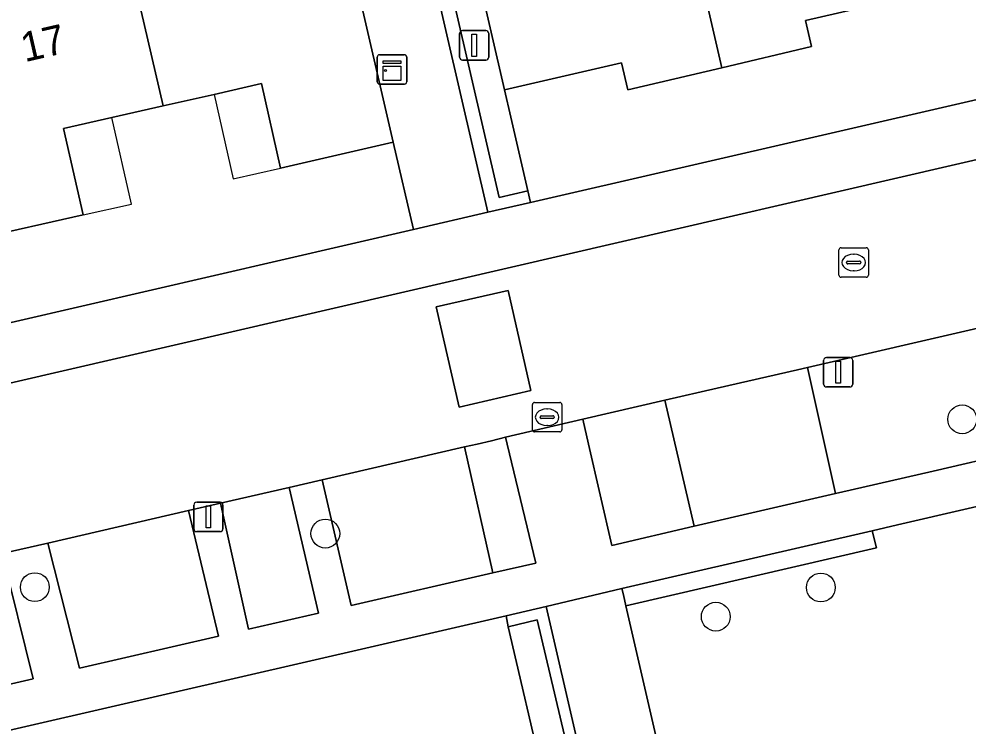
# Model space of a CAD drawing. Extents: x 156412 to 157779, y 382335 to 383768.
# Drawn here: x 156777.81 to 156810.03, y 382740.43 to 382764.42 of the extents above; entities that cross this region are included whole.
import ezdxf

# ---------------------------------------------------------------- set-up
doc = ezdxf.new("R2010")
doc.units = 0
for name, color, linetype in [('IMGEO_Berm_groen', 7, 'Continuous'), ('IMGEO_Boom', 7, 'Continuous'), ('IMGEO_Erf', 7, 'Continuous'), ('IMGEO_Groenvoorziening', 7, 'Continuous'), ('IMGEO_Haag', 7, 'Continuous'), ('IMGEO_Kast', 7, 'Continuous'), ('IMGEO_Kolk', 7, 'Continuous'), ('IMGEO_Lichtmast', 7, 'Continuous'), ('IMGEO_Muur', 7, 'Continuous'), ('IMGEO_Pand', 7, 'Continuous'), ('IMGEO_Pand_nummerreeks', 7, 'Continuous'), ('IMGEO_Pand_overbouw', 7, 'Continuous'), ('IMGEO_Parkeervlak_open', 7, 'Continuous'), ('IMGEO_Rijbaan_lokaal_gesloten', 7, 'Continuous'), ('IMGEO_Rijbaan_lokaal_open', 7, 'Continuous'), ('IMGEO_Rioolput', 7, 'Continuous'), ('IMGEO_Voetpad_open', 7, 'Continuous')]:
    doc.layers.add(name, color=color, linetype=linetype)

msp = doc.modelspace()

# ---------------------------------------------------------------- linework, layer by layer
at = {"layer": 'IMGEO_Berm_groen'}
for points in [[(156810.513, 382753.968), (156804.584, 382752.601), (156805.537, 382748.317), (156806.026, 382748.43), (156808.846, 382749.082), (156811.571, 382749.713), (156811.5, 382750)], [(156799.739, 382751.484), (156796.957, 382750.843), (156797.151, 382750), (156797.944, 382746.56), (156800.741, 382747.207)], [(156794.382, 382750), (156794.325, 382750.236), (156793.859, 382750.113), (156793.365, 382750), (156792.936, 382749.902), (156793.904, 382745.624), (156795.357, 382745.959)]]:
    msp.add_lwpolyline(points, close=True, dxfattribs=at)
at = {"layer": 'IMGEO_Boom'}
for centre in [(156809.836, 382750.839), (156788.215, 382746.96), (156778.352, 382745.143), (156805.037, 382745.131), (156801.469, 382744.14)]:
    msp.add_circle(centre, 0.489, dxfattribs=at)
at = {"layer": 'IMGEO_Erf'}
for points in [[(156812.377, 382766.187), (156808.465, 382765.285), (156804.515, 382764.374), (156804.719, 382763.487), (156801.673, 382762.772), (156798.482, 382762.023), (156798.272, 382762.934), (156794.298, 382762.018), (156794.513, 382761.091), (156795.092, 382758.591), (156795.182, 382758.201), (156865.597, 382774.441)], [(156759.674, 382750), (156791.208, 382757.283), (156790.521, 382760.248), (156786.695, 382759.366), (156786.046, 382762.23), (156784.436, 382761.865), (156782.711, 382761.473), (156780.967, 382761.077), (156779.327, 382760.705), (156779.993, 382757.773), (156776.368, 382756.96)], [(156795.633, 382738.617), (156794.426, 382743.797), (156794.348, 382744.171), (156723.806, 382727.923)]]:
    msp.add_lwpolyline(points, dxfattribs=at)
at = {"layer": 'IMGEO_Groenvoorziening'}
for points in [[(156789.639, 382782.192), (156788.665, 382781.967), (156794.115, 382758.365), (156795.092, 382758.591), (156794.513, 382761.091), (156794.298, 382762.018)], [(156806.927, 382746.477), (156806.778, 382747.058), (156798.282, 382745.097), (156798.332, 382744.878), (156798.417, 382744.512)], [(156800.687, 382716.754), (156801.644, 382717.012), (156796.63, 382738.862), (156795.403, 382744.032), (156794.426, 382743.797), (156795.633, 382738.617), (156799.998, 382719.724)]]:
    msp.add_lwpolyline(points, close=True, dxfattribs=at)
msp.add_lwpolyline([(156812.585, 382748.399), (156807.635, 382747.256), (156806.778, 382747.058), (156806.927, 382746.477), (156798.417, 382744.512), (156803.492, 382722.496), (156834.402, 382729.53)], dxfattribs=at)
at = {"layer": 'IMGEO_Haag'}
msp.add_lwpolyline([(156806.778, 382747.058), (156798.282, 382745.097), (156798.332, 382744.878), (156798.417, 382744.512), (156806.927, 382746.477)], close=True, dxfattribs=at)
at = {"layer": 'IMGEO_Kast'}
for p, q in [((156789.977, 382762.288), (156789.977, 382763.129)), ((156789.977, 382763.129), (156789.977, 382762.288)), ((156790.052, 382763.213), (156790.893, 382763.213)), ((156790.893, 382763.213), (156790.052, 382763.213)), ((156790.977, 382763.138), (156790.977, 382762.297)), ((156790.977, 382762.297), (156790.977, 382763.138)), ((156790.902, 382762.213), (156790.061, 382762.213)), ((156790.061, 382762.213), (156790.902, 382762.213))]:
    msp.add_line(p, q, dxfattribs=at)
for points in [[(156790.172, 382763.003), (156790.772, 382763.003), (156790.772, 382762.918), (156790.172, 382762.918), (156790.172, 382763.003)], [(156790.172, 382762.828), (156790.772, 382762.828), (156790.772, 382762.339), (156790.172, 382762.339), (156790.172, 382762.828)]]:
    msp.add_lwpolyline(points, dxfattribs=at)
msp.add_circle((156790.256, 382762.677), 0.0377, dxfattribs=at)
for centre, start, end in [((156790.055, 382763.135), 92.4484, 184.2845), ((156790.055, 382763.135), 92.4484, 184.2845), ((156790.899, 382763.135), 2.4484, 94.2845), ((156790.899, 382763.135), 2.4484, 94.2845), ((156790.055, 382762.291), 182.4484, 274.2845), ((156790.055, 382762.291), 182.4484, 274.2845), ((156790.899, 382762.291), 272.4484, 4.2845), ((156790.899, 382762.291), 272.4484, 4.2845)]:
    msp.add_arc(centre, 0.0779, start, end, dxfattribs=at)
at = {"layer": 'IMGEO_Kolk'}
for p, q in [((156795.318, 382751.41), (156796.17, 382751.41)), ((156795.243, 382750.484), (156795.243, 382751.336)), ((156795.731, 382751.19), (156795.756, 382751.19)), ((156796.244, 382751.336), (156796.244, 382750.484)), ((156795.502, 382750.904), (156795.502, 382750.916)), ((156795.94, 382750.867), (156795.542, 382750.867)), ((156795.545, 382750.953), (156795.943, 382750.953)), ((156795.986, 382750.916), (156795.986, 382750.904)), ((156795.754, 382750.63), (156795.729, 382750.63)), ((156796.17, 382750.41), (156795.318, 382750.41))]:
    msp.add_line(p, q, dxfattribs=at)
for points in [[(156795.318, 382751.41), (156796.17, 382751.41)], [(156795.243, 382750.484), (156795.243, 382751.336)], [(156796.244, 382751.336), (156796.244, 382750.484)], [(156796.17, 382750.41), (156795.318, 382750.41)]]:
    msp.add_lwpolyline(points, dxfattribs=at)
for centre, radius, start, end in [((156795.32, 382751.334), 0.0765, 91.552, 178.448), ((156795.32, 382751.334), 0.0765, 91.552, 178.448), ((156796.168, 382751.334), 0.0765, 1.552, 88.448), ((156796.168, 382751.334), 0.0765, 1.552, 88.448), ((156795.542, 382750.913), 0.0403, 85.8775, 175.7526), ((156795.539, 382750.903), 0.0366, 178.938, 274.7102), ((156795.943, 382750.91), 0.043, 264.8664, 352.4533), ((156795.947, 382750.915), 0.0386, 1.7309, 96.639), ((156795.32, 382750.486), 0.0765, 181.552, 268.448), ((156795.32, 382750.486), 0.0765, 181.552, 268.448), ((156796.168, 382750.486), 0.0765, 271.552, 358.448), ((156796.168, 382750.486), 0.0765, 271.552, 358.448)]:
    msp.add_arc(centre, radius, start, end, dxfattribs=at)
for centre, major_axis, ratio, start_param, end_param in [((156795.73, 382750.91), (-0.387, 0.002), 0.722429, 4.712389, 7.853982), ((156795.755, 382750.91), (-0.39, 0.002), 0.717154, 1.570796, 4.712389)]:
    msp.add_ellipse(centre, major_axis=major_axis, ratio=ratio, start_param=start_param, end_param=end_param, dxfattribs=at)
at = {"layer": 'IMGEO_Lichtmast'}
for p, q in [((156792.871, 382764.031), (156793.661, 382764.031)), ((156793.661, 382764.031), (156792.871, 382764.031)), ((156792.771, 382763.131), (156792.771, 382763.931)), ((156792.771, 382763.931), (156792.771, 382763.131)), ((156793.761, 382763.931), (156793.761, 382763.131)), ((156793.761, 382763.131), (156793.761, 382763.931)), ((156793.661, 382763.031), (156792.871, 382763.031)), ((156792.871, 382763.031), (156793.661, 382763.031)), ((156805.128, 382752.037), (156805.128, 382752.837)), ((156805.128, 382752.837), (156805.128, 382752.037)), ((156805.228, 382752.937), (156806.018, 382752.937)), ((156806.018, 382752.937), (156805.228, 382752.937)), ((156806.118, 382752.837), (156806.118, 382752.037)), ((156806.118, 382752.037), (156806.118, 382752.837)), ((156806.018, 382751.937), (156805.228, 382751.937)), ((156805.228, 382751.937), (156806.018, 382751.937)), ((156783.749, 382747.127), (156783.749, 382747.927)), ((156783.749, 382747.927), (156783.749, 382747.127)), ((156783.849, 382748.027), (156784.639, 382748.027)), ((156784.639, 382748.027), (156783.849, 382748.027)), ((156784.739, 382747.927), (156784.739, 382747.127)), ((156784.739, 382747.127), (156784.739, 382747.927)), ((156784.639, 382747.027), (156783.849, 382747.027)), ((156783.849, 382747.027), (156784.639, 382747.027))]:
    msp.add_line(p, q, dxfattribs=at)
for points in [[(156793.191, 382763.906), (156793.341, 382763.906), (156793.341, 382763.156), (156793.191, 382763.156), (156793.191, 382763.906)], [(156805.548, 382752.812), (156805.698, 382752.812), (156805.698, 382752.062), (156805.548, 382752.062), (156805.548, 382752.812)], [(156784.169, 382747.902), (156784.319, 382747.902), (156784.319, 382747.152), (156784.169, 382747.152), (156784.169, 382747.902)]]:
    msp.add_lwpolyline(points, dxfattribs=at)
for centre, start, end in [((156792.871, 382763.931), 90, 180), ((156792.871, 382763.931), 90, 180), ((156793.661, 382763.931), 0, 90), ((156793.661, 382763.931), 360, 90), ((156792.871, 382763.131), 180, 270), ((156792.871, 382763.131), 180, 270), ((156793.661, 382763.131), 270, 0), ((156793.661, 382763.131), 270, 0), ((156805.228, 382752.837), 90, 180), ((156805.228, 382752.837), 90, 180), ((156806.018, 382752.837), 0, 90), ((156806.018, 382752.837), 360, 90), ((156805.228, 382752.037), 180, 270), ((156805.228, 382752.037), 180, 270), ((156806.018, 382752.037), 270, 0), ((156806.018, 382752.037), 270, 0), ((156783.849, 382747.927), 90, 180), ((156783.849, 382747.927), 90, 180), ((156784.639, 382747.927), 0, 90), ((156784.639, 382747.927), 360, 90), ((156783.849, 382747.127), 180, 270), ((156783.849, 382747.127), 180, 270), ((156784.639, 382747.127), 270, 0), ((156784.639, 382747.127), 270, 0)]:
    msp.add_arc(centre, 0.1, start, end, dxfattribs=at)
at = {"layer": 'IMGEO_Muur'}
for points in [[(156788.665, 382781.967), (156789.639, 382782.192), (156789.549, 382782.582), (156788.095, 382782.246), (156793.73, 382757.867), (156795.182, 382758.201), (156795.092, 382758.591), (156794.115, 382758.365)], [(156795.712, 382744.485), (156794.348, 382744.171), (156794.426, 382743.797), (156795.403, 382744.032), (156796.63, 382738.862), (156801.644, 382717.012), (156800.687, 382716.754), (156800.769, 382716.402), (156802.123, 382716.713)]]:
    msp.add_lwpolyline(points, close=True, dxfattribs=at)
at = {"layer": 'IMGEO_Pand'}
for points in [[(156803.731, 382785.854), (156796.717, 382784.236), (156798.152, 382778.021), (156802.422, 382779.007), (156804.103, 382771.705), (156799.838, 382770.721), (156801.673, 382762.772), (156804.719, 382763.487), (156804.515, 382764.374), (156808.465, 382765.285)], [(156798.152, 382778.021), (156796.717, 382784.236), (156789.549, 382782.582), (156789.639, 382782.192), (156794.298, 382762.018), (156798.272, 382762.934), (156798.482, 382762.023), (156801.673, 382762.772), (156799.838, 382770.721), (156795.417, 382769.7), (156793.731, 382777)], [(156780.656, 382770.302), (156782.711, 382761.473), (156784.436, 382761.865), (156786.046, 382762.23), (156786.695, 382759.366), (156790.521, 382760.248), (156787.812, 382771.96)], [(156773.645, 382768.679), (156776.368, 382756.96), (156779.993, 382757.773), (156779.327, 382760.705), (156780.967, 382761.077), (156782.711, 382761.473), (156780.656, 382770.302)]]:
    msp.add_lwpolyline(points, close=True, dxfattribs=at)
at = {"layer": 'IMGEO_Pand_overbouw'}
for points in [[(156786.695, 382759.366), (156786.046, 382762.23), (156784.436, 382761.865), (156785.087, 382758.995)], [(156781.634, 382758.141), (156780.967, 382761.077), (156779.327, 382760.705), (156779.993, 382757.773)]]:
    msp.add_lwpolyline(points, close=True, dxfattribs=at)
at = {"layer": 'IMGEO_Parkeervlak_open'}
for points in [[(156799.739, 382751.484), (156800.741, 382747.207), (156805.537, 382748.317), (156804.584, 382752.601), (156804.246, 382752.523), (156801.515, 382751.894)], [(156792.936, 382749.902), (156788.11, 382748.789), (156789.094, 382744.515), (156793.904, 382745.624)], [(156786.985, 382748.529), (156784.651, 382747.991), (156785.611, 382743.712), (156787.985, 382744.259)], [(156783.567, 382747.741), (156778.791, 382746.639), (156779.866, 382742.388), (156784.587, 382743.476)], [(156777.247, 382746.283), (156774.409, 382745.628), (156775.402, 382741.359), (156778.299, 382742.027)]]:
    msp.add_lwpolyline(points, close=True, dxfattribs=at)
at = {"layer": 'IMGEO_Rijbaan_lokaal_gesloten'}
for points in [[(156830.11, 382764.227), (156721.265, 382739.07)], [(156777.247, 382746.283), (156778.791, 382746.639), (156783.567, 382747.741), (156784.651, 382747.991), (156786.985, 382748.529), (156788.11, 382748.789), (156792.936, 382749.902), (156793.365, 382750), (156793.859, 382750.113), (156794.325, 382750.236), (156796.957, 382750.843), (156799.739, 382751.484), (156801.515, 382751.894), (156804.246, 382752.523), (156804.584, 382752.601), (156810.513, 382753.968)]]:
    msp.add_lwpolyline(points, dxfattribs=at)
msp.add_lwpolyline([(156791.982, 382754.654), (156794.416, 382755.212), (156795.196, 382751.813), (156792.762, 382751.255)], close=True, dxfattribs=at)
at = {"layer": 'IMGEO_Rijbaan_lokaal_open'}
msp.add_lwpolyline([(156792.762, 382751.255), (156795.196, 382751.813), (156794.416, 382755.212), (156791.982, 382754.654)], close=True, dxfattribs=at)
at = {"layer": 'IMGEO_Rioolput'}
for p, q in [((156805.651, 382755.734), (156805.651, 382756.586)), ((156805.726, 382756.66), (156806.578, 382756.66)), ((156806.652, 382756.586), (156806.652, 382755.734)), ((156806.139, 382756.44), (156806.164, 382756.44)), ((156805.91, 382756.154), (156805.91, 382756.166)), ((156806.348, 382756.117), (156805.95, 382756.117)), ((156805.953, 382756.203), (156806.351, 382756.203)), ((156806.394, 382756.166), (156806.394, 382756.154)), ((156806.578, 382755.66), (156805.726, 382755.66)), ((156806.162, 382755.88), (156806.137, 382755.88))]:
    msp.add_line(p, q, dxfattribs=at)
for points in [[(156805.651, 382755.734), (156805.651, 382756.586)], [(156805.726, 382756.66), (156806.578, 382756.66)], [(156806.652, 382756.586), (156806.652, 382755.734)], [(156806.578, 382755.66), (156805.726, 382755.66)]]:
    msp.add_lwpolyline(points, dxfattribs=at)
for centre, radius, start, end in [((156805.728, 382756.584), 0.0765, 91.552, 178.448), ((156805.728, 382756.584), 0.0765, 91.552, 178.448), ((156806.576, 382756.584), 0.0765, 1.552, 88.448), ((156806.576, 382756.584), 0.0765, 1.552, 88.448), ((156805.95, 382756.163), 0.0403, 85.8775, 175.7526), ((156805.947, 382756.153), 0.0366, 178.938, 274.7102), ((156806.351, 382756.16), 0.043, 264.8664, 352.4533), ((156806.355, 382756.165), 0.0386, 1.7309, 96.639), ((156805.728, 382755.736), 0.0765, 181.552, 268.448), ((156805.728, 382755.736), 0.0765, 181.552, 268.448), ((156806.576, 382755.736), 0.0765, 271.552, 358.448), ((156806.576, 382755.736), 0.0765, 271.552, 358.448)]:
    msp.add_arc(centre, radius, start, end, dxfattribs=at)
for centre, major_axis, ratio, start_param, end_param in [((156806.138, 382756.16), (-0.387, 0.002), 0.722429, 4.712389, 7.853982), ((156806.163, 382756.16), (-0.39, 0.002), 0.717154, 1.570796, 4.712389)]:
    msp.add_ellipse(centre, major_axis=major_axis, ratio=ratio, start_param=start_param, end_param=end_param, dxfattribs=at)
at = {"layer": 'IMGEO_Voetpad_open'}
for points in [[(156787.72, 382784.234), (156780.962, 382813.412), (156778.432, 382812.831), (156779.772, 382807.008), (156782.104, 382796.837), (156784.918, 382784.438), (156785.319, 382782.658), (156785.823, 382780.519), (156787.812, 382771.96), (156790.521, 382760.248), (156791.208, 382757.283), (156793.73, 382757.867), (156788.095, 382782.246)], [(156830.11, 382764.227), (156940.449, 382789.73), (156940.042, 382791.626), (156869.58, 382775.359), (156866.975, 382774.768), (156865.597, 382774.441), (156795.182, 382758.201), (156793.73, 382757.867), (156791.208, 382757.283), (156759.674, 382750), (156720.792, 382741.02), (156721.265, 382739.07)], [(156798.417, 382744.512), (156798.332, 382744.878), (156798.282, 382745.097), (156795.712, 382744.485), (156802.123, 382716.713), (156804.689, 382717.303), (156803.674, 382721.707), (156803.627, 382721.911), (156803.492, 382722.496)]]:
    msp.add_lwpolyline(points, close=True, dxfattribs=at)
for points in [[(156811.571, 382749.713), (156808.846, 382749.082), (156806.026, 382748.43), (156805.537, 382748.317), (156800.741, 382747.207), (156797.944, 382746.56), (156797.151, 382750), (156796.957, 382750.843), (156794.325, 382750.236), (156794.382, 382750), (156795.357, 382745.959), (156793.904, 382745.624), (156789.094, 382744.515), (156788.11, 382748.789), (156786.985, 382748.529), (156787.985, 382744.259), (156785.611, 382743.712), (156784.651, 382747.991), (156783.567, 382747.741), (156784.587, 382743.476), (156779.866, 382742.388), (156778.791, 382746.639), (156777.247, 382746.283), (156778.299, 382742.027), (156775.402, 382741.359)], [(156723.806, 382727.923), (156794.348, 382744.171), (156795.712, 382744.485), (156798.282, 382745.097), (156806.778, 382747.058), (156807.635, 382747.256), (156812.585, 382748.399)]]:
    msp.add_lwpolyline(points, dxfattribs=at)

# ---------------------------------------------------------------- texts
at = {"layer": 'IMGEO_Pand_nummerreeks'}
msp.add_text('17', height=1, rotation=12.9577, dxfattribs=at).set_placement((156778.012, 382762.956))

doc.saveas('drawing.dxf')
